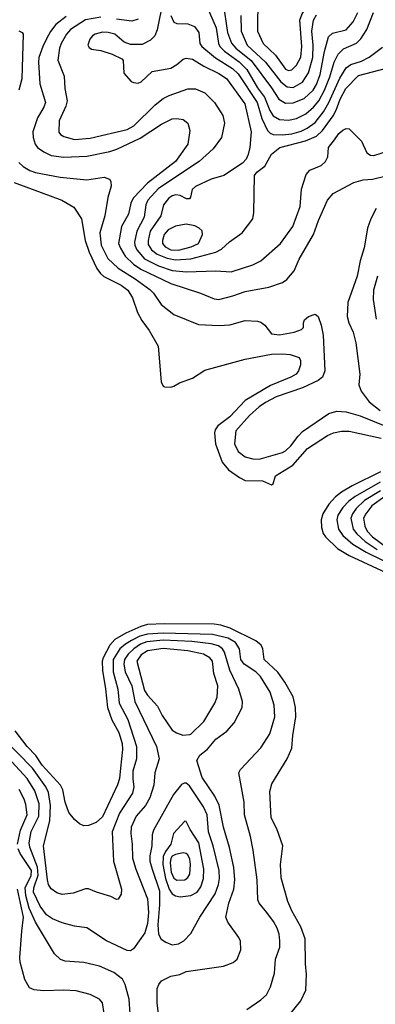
# Model space of a CAD drawing. Extents: x 997028 to 1115134, y 536408 to 618974.
# Tile 451 of 473: x 1098371 to 1100664, y 567503 to 573848. Entities that reach past the tile are written whole.
import ezdxf

# ---------------------------------------------------------------- set-up
doc = ezdxf.new("R2010")
doc.units = 0

msp = doc.modelspace()

# ---------------------------------------------------------------- linework, layer by layer
at = {"layer": '0CON10XD'}
for points in [[(1100105, 573521.3), (1100125, 573524.6), (1100155.2, 573554.8), (1100183, 573607), (1100189.8, 573675), (1100178.1, 573845), (1100191.3, 573885), (1100224.8, 573935), (1100236, 573965), (1100217.7, 574047.7), (1100198.6, 574068.6), (1100175, 574076.7), (1100095, 574069.3), (1100015, 574042.7), (1099982.9, 574025), (1099922.2, 573965), (1099913.5, 573945), (1099903.1, 573875), (1099903.7, 573775), (1099940, 573695), (1100020.1, 573620.1), (1100085, 573530), (1100105, 573521.3)], [(1099295.3, 573974.7), (1099256.3, 573783.7), (1099241.5, 573745), (1099215, 573715.6), (1099160.9, 573689.1), (1099085, 573688.1), (1099043.7, 573703.7), (1098985, 573754.2), (1098942.5, 573765), (1098905, 573766.9), (1098856.7, 573755), (1098840, 573745), (1098823.3, 573723.3), (1098810, 573685), (1098819.1, 573669.1), (1098835, 573658.6), (1098895, 573648.6), (1098966.7, 573626.7), (1099030, 573595), (1099037.5, 573585), (1099043, 573503), (1099090.7, 573450.7), (1099105, 573442.5), (1099135, 573440), (1099155, 573446.7), (1099225, 573514.2), (1099345, 573536.5), (1099385, 573558.5), (1099425, 573592.7), (1099445, 573600.4), (1099485, 573593.2), (1099559, 573549), (1099655, 573501.2), (1099705, 573469.3), (1099822.9, 573305), (1099863.3, 573125), (1099855.8, 573025), (1099845, 572978.8), (1099831.4, 572948.6), (1099807.4, 572922.6), (1099686.4, 572843.6), (1099605, 572820.5), (1099505, 572773.3), (1099483.3, 572753.3), (1099473.3, 572705), (1099465, 572693.8), (1099446.4, 572693.6), (1099405.5, 572715.5), (1099378.5, 572718.5), (1099355, 572712.5), (1099330.4, 572695), (1099298.5, 572655), (1099281.8, 572585), (1099211.9, 572485), (1099198.5, 572425), (1099199.9, 572400.1), (1099221.7, 572365), (1099257.8, 572337.8), (1099322.2, 572312.2), (1099375, 572301.3), (1099475, 572307.5), (1099635, 572350.5), (1099671.1, 572368.9), (1099723, 572417), (1099804.4, 572475), (1099873.3, 572565), (1099880, 572605), (1099885.5, 572844.5), (1099900, 572865), (1099952.2, 572905), (1099995, 572982.2), (1100049.2, 573025), (1100212.7, 573067.3), (1100285, 573098), (1100322.2, 573135), (1100391.8, 573228.2), (1100412, 573265), (1100438, 573335), (1100473.3, 573405), (1100555, 573488.2), (1100735, 573534.7)], [(1099552.5, 573995), (1099638.1, 573795), (1099652.6, 573695), (1099661, 573675), (1099691.1, 573645), (1099786.7, 573576.7), (1099835, 573526.7), (1099905, 573408.8), (1099948.9, 573348.9), (1099983.3, 573263.3), (1100005, 573228), (1100045, 573205.8), (1100105, 573200.5), (1100155, 573211.4), (1100215, 573241.7), (1100266.2, 573283.8), (1100300.2, 573325), (1100337.1, 573395), (1100369.4, 573480.6), (1100398.5, 573575), (1100425, 573625.4), (1100459, 573661), (1100542.2, 573697.8), (1100571.2, 573725), (1100608.1, 573785), (1100651.1, 573895)], [(1099682.5, 573955), (1099711.2, 573765), (1099737.4, 573697.4), (1099764.8, 573665), (1099863.3, 573585), (1099995, 573410), (1100042.3, 573335), (1100085, 573310.6), (1100135, 573312.5), (1100205, 573340.8), (1100262.1, 573395), (1100285, 573431.2), (1100308.9, 573495), (1100336.9, 573643.1), (1100362.6, 573737.4), (1100388.1, 573761.9), (1100475, 573782), (1100521.8, 573835), (1100551.4, 573895)], [(1100135, 573412.1), (1100195, 573445.9), (1100233.4, 573505), (1100260.9, 573605), (1100262.1, 573685), (1100254.8, 573775.2), (1100265.2, 573844.8), (1100285, 573880)], [(1098671, 573869), (1098603.8, 573816.2), (1098568.7, 573771.3), (1098544.7, 573725), (1098519.4, 573675), (1098495.3, 573605), (1098491.4, 573575), (1098502, 573435), (1098538.5, 573315), (1098527.5, 573285), (1098485.4, 573215), (1098455.4, 573124.6), (1098458.3, 573088.3), (1098471.5, 573045), (1098486.7, 573025), (1098525.8, 572995.8), (1098575, 572972.5), (1098655, 572961.8), (1098805, 572969.2), (1098952, 572998), (1098997, 573013), (1099148.5, 573085), (1099284.8, 573175.2), (1099355, 573208.9), (1099385, 573211.8), (1099424.5, 573204.5), (1099455, 573181.2), (1099468.9, 573135), (1099455.4, 573045), (1099375.2, 572934.8), (1099194.6, 572795.4), (1099102.5, 572697.5), (1099087.1, 572665), (1099072.5, 572595), (1099028.2, 572515), (1099008.8, 572405), (1099020, 572375), (1099051.6, 572325), (1099105, 572273.8), (1099151.3, 572241.3), (1099345, 572149.1), (1099536, 572086), (1099625, 572049.1), (1099655, 572045.5), (1099745, 572068.2), (1099823.9, 572096.1), (1099976.2, 572123.8), (1100065, 572155.7), (1100094, 572175), (1100140.5, 572229.5), (1100172.5, 572305), (1100266.1, 572465), (1100298.2, 572555), (1100355, 572684.2), (1100392.6, 572727.4), (1100525, 572800), (1100585, 572816.4), (1100645, 572821.5), (1100725, 572839.5)], [(1098894.8, 573865.2), (1098795, 573848.1), (1098697.8, 573785), (1098672.4, 573755), (1098638.2, 573695), (1098627.2, 573665), (1098617.3, 573587.3), (1098657.5, 573485), (1098661.5, 573405), (1098677.5, 573325), (1098668.8, 573291.2), (1098625.6, 573195.6), (1098624, 573124), (1098635, 573108.1), (1098655, 573095.5), (1098725, 573076.1), (1098825, 573084), (1099065, 573140.6), (1099106.9, 573165), (1099245, 573300), (1099295, 573340), (1099335, 573359.6), (1099455, 573403.5), (1099503.6, 573403.6), (1099565, 573375.8), (1099627.1, 573315), (1099681.7, 573231.7), (1099691.7, 573181.7), (1099671.1, 573088.9), (1099618.9, 573015), (1099528.5, 572935), (1099265, 572759.5), (1099196.2, 572685), (1099184.2, 572655), (1099172.5, 572575), (1099127.3, 572485), (1099111.5, 572415), (1099113.1, 572395), (1099126, 572366), (1099175, 572307.7), (1099265, 572261.6), (1099355, 572231.2), (1099445.6, 572224.4), (1099635, 572230.8), (1099735, 572223.6), (1099875, 572269.5), (1099925, 572294.5), (1100053.3, 572405), (1100132.7, 572515), (1100178.9, 572645), (1100187.1, 572755), (1100218.7, 572851.3), (1100242.4, 572877.6), (1100315, 572908.9), (1100342.9, 572935), (1100358.1, 572965), (1100362.9, 573025), (1100400, 573075), (1100429.4, 573115), (1100455, 573136.9), (1100475, 573147.5), (1100494.3, 573144.3), (1100575, 573064.3), (1100609.6, 572989.6), (1100633.3, 572975), (1100655, 572973.8), (1100762.1, 573007.9)], [(1099135, 573851.8), (1099095, 573838.6), (1098995, 573851.7)], [(1099345.2, 573875.2), (1099365, 573831.5), (1099385, 573824.5), (1099455, 573821.2), (1099497.1, 573805), (1099526.5, 573765), (1099532.5, 573695), (1099545.4, 573675), (1099632.6, 573602.6), (1099742.9, 573532.9), (1099778.8, 573498.8), (1099901.2, 573315), (1099932.2, 573212.2), (1099968.6, 573135), (1099985, 573117.6), (1100005, 573108.6), (1100065, 573106.7), (1100125, 573113.1), (1100185, 573129.4), (1100225, 573149.5), (1100275, 573186.4), (1100329.3, 573255), (1100364.4, 573315.6), (1100435, 573471.1), (1100475, 573538), (1100505, 573559.7), (1100575, 573581.7), (1100624.4, 573605.6), (1100709.1, 573670.9)], [(1099795.8, 573875), (1099799.2, 573775), (1099837.4, 573685), (1099956.8, 573575), (1100055, 573447.9), (1100095, 573414.8), (1100135, 573412.1)], [(1098365, 573776.2), (1098386.4, 573766.4), (1098393.3, 573755), (1098384, 573466), (1098365.4, 573395)], [(1098365, 572927.5), (1098392.6, 572902.6), (1098436.3, 572876.3), (1098472.8, 572862.8), (1098632.7, 572832.7), (1098805, 572817.1), (1098915, 572834.3), (1098949.7, 572819.7), (1098958, 572805), (1098961.4, 572775), (1098938.3, 572701.7), (1098920.3, 572585), (1098888.8, 572475), (1098896.6, 572395), (1098939.5, 572309.5), (1099006.7, 572246.7), (1099115, 572178.6), (1099209.5, 572109.5), (1099234.5, 572085), (1099283.4, 572013.4), (1099365, 571948.6), (1099523.2, 571883.2), (1099657, 571877), (1099725, 571880.9), (1099825, 571909.6), (1099905, 571905.4), (1099925, 571900), (1099950.6, 571880.6), (1099994, 571824), (1100045, 571818.4), (1100140, 571835), (1100188.3, 571851.7), (1100200, 571865), (1100200, 571895), (1100207.5, 571915), (1100232.5, 571935), (1100275, 571950), (1100295.9, 571935.9), (1100315, 571880), (1100328.1, 571815), (1100337.2, 571585), (1100323.9, 571545), (1100295, 571522.5), (1100195, 571476.5), (1100025, 571417.7), (1099955, 571381.6), (1099915, 571353.4), (1099853.3, 571296.7), (1099765, 571197.8), (1099756.8, 571115), (1099780.4, 571065), (1099825, 571030.4), (1099875, 571017.7), (1099915, 571016.9), (1100065, 571058.8), (1100085, 571069.7), (1100118.7, 571101.3), (1100165.9, 571165), (1100195, 571194), (1100365, 571311.1), (1100415, 571325.5), (1100475, 571321.8), (1100565, 571294.7), (1100725, 571231.9)], [(1098335, 572798.7), (1098642, 572685), (1098719.8, 572639.8), (1098768.6, 572565), (1098793.6, 572425), (1098819.5, 572349.5), (1098868.1, 572245), (1098892, 572212), (1098913.7, 572193.7), (1099025, 572137.1), (1099069.1, 572105), (1099098.7, 572055), (1099130.8, 571960.8), (1099159.3, 571909.3), (1099205.5, 571845), (1099264.2, 571745), (1099283.9, 571513.9), (1099297, 571487), (1099305, 571482.5), (1099345, 571480), (1099365, 571486.2), (1099402, 571508), (1099485, 571539.1), (1099565, 571590.5), (1099825, 571661.2), (1099995, 571691.8), (1100065.4, 571695.4), (1100115, 571691.5), (1100171.7, 571671.7), (1100181.7, 571651.7), (1100181.4, 571625), (1100167.8, 571585), (1100153.1, 571565), (1100118.1, 571545), (1099988.2, 571491.8), (1099825, 571393.3), (1099725, 571288.2), (1099649.5, 571230.5), (1099630.9, 571205), (1099627.7, 571185), (1099634.1, 571114.1), (1099676.6, 570996.6), (1099717.7, 570947.7), (1099787.4, 570897.4), (1099825, 570879.2), (1099936.2, 570876.2), (1099995, 570850), (1100005, 570857.5), (1100021.1, 570908.9), (1100132.8, 570977.2), (1100226.5, 571085), (1100355, 571169.3), (1100395, 571185.3), (1100445, 571196.7), (1100495, 571196), (1100702.2, 571152.2)], [(1100669.5, 572630.5), (1100634.2, 572565.8), (1100614.2, 572505), (1100592.6, 572377.4), (1100565.3, 572295), (1100546.5, 572195), (1100487.1, 572025), (1100482.9, 571935), (1100492.7, 571895), (1100520.5, 571835), (1100538.5, 571765), (1100563.1, 571565), (1100557.3, 571495), (1100571.5, 571455), (1100623.1, 571385), (1100695, 571330.5)], [(1099395, 572363.8), (1099476.4, 572383.6), (1099523.1, 572405), (1099549.4, 572465), (1099547, 572487), (1099527.5, 572505), (1099499.2, 572519.2), (1099445, 572531.1), (1099375, 572517.9), (1099329.2, 572495), (1099302.8, 572465), (1099291.2, 572425), (1099292.4, 572405), (1099308.4, 572385), (1099344.6, 572365), (1099395, 572363.8)], [(1100677.2, 572195), (1100651.8, 572105), (1100648.9, 572045), (1100668.7, 571918.7)], [(1100696.4, 570935), (1100515, 570843.8), (1100445.8, 570804.2), (1100406.2, 570773.8), (1100363.2, 570726.8), (1100325.6, 570664.4), (1100314.7, 570625), (1100317.6, 570575), (1100328, 570538), (1100341.5, 570515), (1100419.7, 570439.7), (1100495, 570396.2), (1100730.5, 570285)], [(1100695, 570867.2), (1100533.8, 570776.2), (1100492.8, 570745), (1100454.2, 570705), (1100422.5, 570655), (1100416.6, 570625), (1100426.3, 570565), (1100453.6, 570525), (1100519.2, 570469.2), (1100605, 570416), (1100715, 570362.5)], [(1100697.1, 570812.9), (1100595, 570749.5), (1100540.9, 570699.1), (1100516.9, 570665), (1100506.1, 570635), (1100521.1, 570565), (1100543.8, 570535), (1100598.5, 570485), (1100675, 570435.1)], [(1100724.6, 570775.4), (1100641.7, 570715), (1100601.5, 570665), (1100588.4, 570635), (1100596.7, 570585), (1100612, 570552), (1100646.4, 570516.4), (1100745, 570443.6)], [(1100110, 567435), (1100183.2, 567526.8), (1100216, 567595), (1100220, 567695), (1100213.1, 567765), (1100211.4, 567925), (1100183.6, 568003.6), (1100126.4, 568106.4), (1100099.5, 568165), (1100057.4, 568317.4), (1100053.2, 568405), (1100067.5, 568525), (1100029.5, 568635), (1099991.5, 568705), (1099984.6, 568875), (1099996.4, 568925), (1100095.4, 569084.6), (1100125.5, 569155), (1100130.9, 569235), (1100150.4, 569355), (1100150, 569415), (1100133.1, 569485), (1100080.1, 569580.1), (1100035, 569642.9), (1099948.2, 569725), (1099937.5, 569795), (1099926.9, 569816.9), (1099893.1, 569845), (1099728.2, 569928.2), (1099667.1, 569947.1), (1099625, 569952.6), (1099305, 569956.2), (1099195, 569950), (1099151.3, 569938.7), (1099055, 569896), (1098985.4, 569854.6), (1098953.3, 569816.7), (1098909.6, 569735), (1098903.8, 569713.8), (1098904.8, 569654.8), (1098925, 569536.7), (1098936.8, 569416.8), (1098965.6, 569335.6), (1099009.5, 569255), (1099031.2, 569185), (1099034.4, 569145), (1099021.3, 569025), (1099015, 568958.8), (1099002.6, 568917.4), (1098905, 568712.5), (1098865, 568675.5), (1098815, 568655.5), (1098785, 568654.4), (1098757.2, 568667.2), (1098723.7, 568693.7), (1098688.7, 568738.7), (1098663.5, 568805), (1098650, 568885), (1098634.8, 568914.8), (1098515, 569044.7), (1098475.7, 569105.7), (1098418.4, 569165), (1098341.5, 569265)], [(1099835, 567470.9), (1099925, 567531.8), (1099962.7, 567565), (1099987.9, 567615), (1100013.1, 567705), (1100020.7, 567795), (1100047.4, 567872.6), (1100048.3, 567911.7), (1100043.3, 567955), (1100030.3, 567995), (1100007.4, 568037.4), (1099965, 568094), (1099914.6, 568154.6), (1099906.8, 568176.8), (1099901.2, 568305), (1099876.1, 568496.1), (1099858.8, 568585), (1099820.5, 568725), (1099818.5, 568805), (1099784.2, 568995), (1099794.5, 569015.5), (1099925, 569157.1), (1099982.7, 569247.3), (1100016.1, 569355), (1100012.1, 569432.1), (1099985.2, 569515.2), (1099922.5, 569615), (1099893.8, 569645), (1099818.9, 569695), (1099796.8, 569725), (1099789, 569795), (1099761.6, 569835), (1099715, 569861.9), (1099615, 569885.5), (1099295, 569895.9), (1099195, 569888.5), (1099145.3, 569874.7), (1099091.2, 569848.8), (1099052.2, 569825), (1099016.9, 569793.1), (1098974.8, 569725), (1098974.2, 569645), (1099003.4, 569535), (1099013.3, 569445), (1099068.1, 569338.1), (1099124.2, 569165), (1099124.7, 569085.3), (1099099.7, 569005), (1099099.7, 568955), (1099107.4, 568905), (1099098.4, 568865), (1099013.8, 568735), (1098968.2, 568615), (1098975.4, 568425), (1099027.8, 568245), (1099025, 568212.5), (1099005, 568180), (1098995, 568178.8), (1098958.7, 568198.7), (1098866.7, 568225), (1098815, 568247.1), (1098795, 568246.9), (1098715, 568218.9), (1098645, 568211.1), (1098610.9, 568220.9), (1098575, 568247.5), (1098557.5, 568275), (1098549.7, 568305), (1098525.3, 568525), (1098564.7, 568684.7), (1098570, 568785), (1098557.4, 568867.4), (1098538.7, 568905), (1098454.4, 569025), (1098256.2, 569226.2)], [(1099269.1, 567425), (1099256.4, 567513.6), (1099258.2, 567605), (1099268.1, 567631.9), (1099285, 567654.3), (1099346.2, 567683.8), (1099403.4, 567696.6), (1099445, 567714.3), (1099685, 567750), (1099746.8, 567773.2), (1099773.8, 567795), (1099796.2, 567855), (1099795, 567910), (1099783.3, 567935), (1099712.2, 568032.2), (1099699.1, 568065), (1099720.4, 568155), (1099752.2, 568245), (1099758.2, 568305), (1099751.1, 568385), (1099723.4, 568513.4), (1099685.9, 568645), (1099657.6, 568787.6), (1099630, 568845), (1099547.2, 568965), (1099513.5, 569075), (1099531.5, 569108.5), (1099581.9, 569148.1), (1099635, 569211.5), (1099706.9, 569263.1), (1099753.4, 569316.6), (1099804.4, 569415.6), (1099807.1, 569455), (1099784.4, 569535), (1099725.6, 569655.6), (1099691.6, 569771.6), (1099678.7, 569795), (1099652.5, 569812.5), (1099606.5, 569826.5), (1099481.4, 569841.4), (1099295, 569850.3), (1099190, 569840), (1099150.5, 569825), (1099106.6, 569795), (1099069.7, 569760.3), (1099046, 569725), (1099042.8, 569695), (1099051.9, 569645), (1099093.3, 569555), (1099114.2, 569455), (1099252.3, 569165), (1099270.9, 569085), (1099243.3, 568995), (1099236.8, 568915), (1099210.7, 568835), (1099182.5, 568785), (1099121.2, 568715), (1099090.7, 568645)], [(1099423, 569237), (1099468.9, 569241.1), (1099475, 569243.5), (1099558.8, 569325), (1099629.1, 569445), (1099643.2, 569483.2), (1099647.6, 569555), (1099621.8, 569635), (1099614.5, 569715), (1099596, 569736), (1099555, 569758.9), (1099455, 569781.5), (1099295, 569797.2), (1099195, 569780.2), (1099153.8, 569755), (1099126.7, 569715), (1099175, 569524.5), (1099195, 569494.6), (1099260, 569425), (1099289.1, 569365), (1099355, 569270), (1099381.9, 569251.9), (1099423, 569237)], [(1099090.7, 568645), (1099087.3, 568605), (1099096.5, 568535), (1099098.2, 568445), (1099119.2, 568375), (1099195, 568182.9), (1099201.2, 568095), (1099194.8, 568025), (1099178.6, 567965), (1099105, 567861.9), (1099085, 567848.5), (1099065, 567850.9), (1098931.7, 567911.7), (1098805, 567995.5), (1098725, 568007.1), (1098645, 568028.4), (1098583.1, 568055), (1098545, 568080.4), (1098503, 568135), (1098461.2, 568225), (1098462.3, 568255), (1098490.4, 568335), (1098486.5, 568386.5), (1098436.9, 568515), (1098432.9, 568545), (1098445, 568617.8), (1098494.4, 568715), (1098495.7, 568794.3), (1098468.2, 568878.1), (1098419.2, 568959.2), (1098319.5, 569065)], [(1099355, 567886.9), (1099395, 567893.1), (1099428.3, 567911.7), (1099475, 567958.8), (1099532.2, 568065), (1099631.4, 568215), (1099653.3, 568275), (1099658.8, 568315), (1099656.1, 568365), (1099618.1, 568525), (1099589.2, 568615), (1099578.9, 568725), (1099555.9, 568775.9), (1099465, 568911.9), (1099445, 568928.5), (1099431.1, 568928.9), (1099415, 568920), (1099362.9, 568855), (1099233.8, 568625), (1099225.4, 568595), (1099223.1, 568525), (1099209.9, 568460.1), (1099210.3, 568425), (1099224.2, 568375), (1099273.2, 568235), (1099272.5, 568145), (1099261.6, 568015), (1099265.9, 567955), (1099283.7, 567923.6), (1099314, 567904), (1099355, 567886.9)], [(1098356.4, 568535), (1098376.6, 568625), (1098418.4, 568725), (1098411.2, 568791.2), (1098400.5, 568825), (1098368.7, 568888.7)], [(1099405, 568196.1), (1099475, 568203.8), (1099514.5, 568225.5), (1099539.7, 568260.3), (1099555.3, 568315), (1099558.4, 568375), (1099526.1, 568545), (1099469.5, 568629.5), (1099445, 568682.5), (1099435, 568683.3), (1099362.7, 568605), (1099346.5, 568535), (1099312.1, 568487.9), (1099297, 568455), (1099294.6, 568405.4), (1099310.1, 568315), (1099335.5, 568245.6), (1099354.6, 568214.6), (1099375, 568201.7), (1099405, 568196.1)], [(1099082.6, 567442.6), (1099077.3, 567537.3), (1099051.4, 567631.4), (1099034.6, 567664.6), (1098978.5, 567708.5), (1098885, 567749.2), (1098785, 567772.7), (1098665, 567782.2), (1098635, 567792.5), (1098595, 567828.8), (1098472.6, 568032.6), (1098433.2, 568123.2), (1098410.1, 568205), (1098406.3, 568255), (1098445, 568333.8), (1098446.9, 568365), (1098374.6, 568474.6), (1098361, 568505)], [(1099385, 568304.1), (1099435, 568304.5), (1099455, 568321.1), (1099466.9, 568343.1), (1099471.7, 568405), (1099467.7, 568437.7), (1099455.6, 568465.6), (1099445, 568476.2), (1099425, 568480.3), (1099375, 568469.1), (1099355, 568457.8), (1099345, 568443.8), (1099341, 568415), (1099348.1, 568355), (1099365, 568316.8), (1099385, 568304.1)], [(1098915.6, 567444.4), (1098905, 567513.8), (1098885, 567535.6), (1098826, 567566), (1098735, 567590.8), (1098655, 567594.7), (1098525, 567589.3), (1098465, 567596.4), (1098435, 567610.5), (1098405, 567662.5), (1098374.1, 567775), (1098371.2, 567805), (1098385.8, 567974.2), (1098395.2, 568064.8), (1098356.1, 568245)]]:
    msp.add_lwpolyline(points, dxfattribs=at)

doc.saveas('drawing.dxf')
